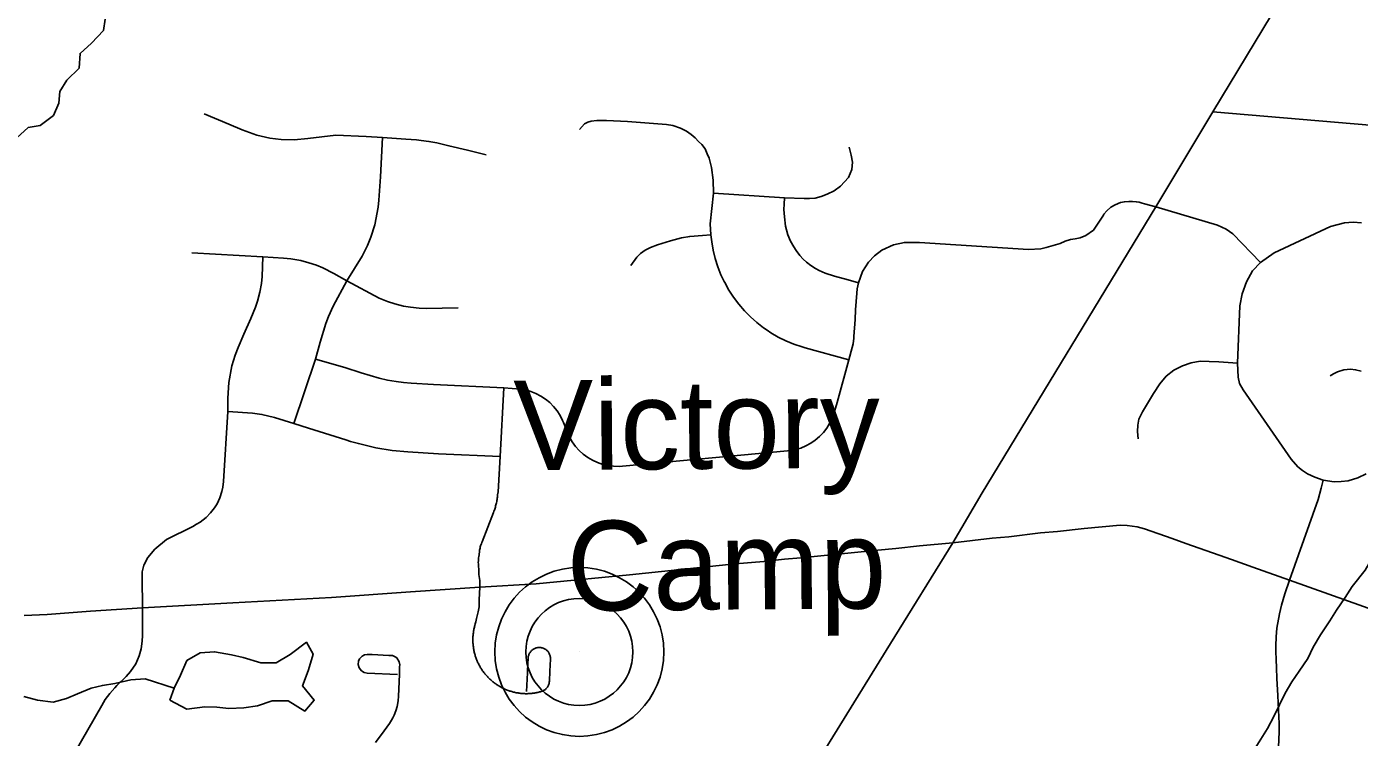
# Model space of a CAD drawing. Extents: x 114604 to 551442, y 316898 to 567001.
# Drawn here: x 222481 to 228680, y 466350 to 469658 of the extents above; entities that cross this region are included whole.
import ezdxf

# ---------------------------------------------------------------- set-up
doc = ezdxf.new("R2010")
doc.units = 0
for name, color, linetype in [('_CIVIL_CONSTRUCTION', 7, 'Continuous'), ('GE_P_Alignment_1000_Cardinal_Points', 7, 'Continuous'), ('GE_P_Alignment_500_Bearings', 7, 'Continuous'), ('GE_X_Alignment', 7, 'Continuous'), ('MT_X_Edge_Line', 7, 'Continuous'), ('PM_P_Cells', 7, 'Continuous'), ('PM_X_Dotted_Line', 7, 'Continuous')]:
    doc.layers.add(name, color=color, linetype=linetype)

msp = doc.modelspace()

# ---------------------------------------------------------------- linework, layer by layer
at = {"layer": 'GE_P_Alignment_1000_Cardinal_Points'}
msp.add_line((227999.7, 469261.5), (229217.3, 469159), dxfattribs=at)
for points in [[(223307.2, 469252.9), (223421.8, 469204.6), (223484, 469178.3), (223551.2, 469152.5), (223612.9, 469138.9), (223664.7, 469132.7), (223725.8, 469132), (223788.8, 469138.2), (223918.6, 469153.2), (224060.6, 469146.7), (224136.4, 469141.5), (224245.3, 469134.1)], [(225676.3, 468883.3), (225674.1, 468944.4), (225666.5, 469002.8), (225655.6, 469046.5), (225647.3, 469066.9), (225636.7, 469088.9), (225621.3, 469109.6), (225606.6, 469124.2), (225590.3, 469140.6), (225571.5, 469156.3), (225549.8, 469172), (225522.4, 469186), (225487.4, 469197.6), (225456.8, 469203.2), (225276.7, 469216.9), (225178.5, 469221.7), (225133.5, 469221.4), (225107.6, 469218.4), (225092, 469213.7), (225076.4, 469205.9), (225052, 469179.8)], [(223724.4, 467811), (223824.8, 468110.8), (223845.8, 468189.7), (223873.1, 468276.2), (223885.2, 468309.5), (223906.6, 468357.3), (223971.2, 468474.5), (224041.3, 468590.4), (224066.5, 468639.8), (224082.5, 468678.7), (224100.5, 468735.5), (224116.4, 468818.4), (224119.7, 468850.2), (224127.2, 468958.7), (224136.4, 469141.5)], [(224245.3, 469134.1), (224294.3, 469130.8), (224316.4, 469128.9), (224352.6, 469124.1), (224388.4, 469117.3), (224445.2, 469103.9), (224531.8, 469083), (224618.3, 469061.8)], [(225676.3, 468883.3), (226006.2, 468861.7), (226098.5, 468858), (226123.1, 468858.1), (226148.5, 468860.5), (226177.6, 468867.5), (226204.4, 468878.9), (226237.2, 468893.3), (226267.6, 468916), (226286.2, 468936.2), (226304.7, 468955.8), (226320.1, 468994), (226322.1, 469026.9), (226316.7, 469059.7), (226307.4, 469097)], [(226305.3, 468107.5), (226102.8, 468163.1), (226088.1, 468167.3), (226050.1, 468180.2), (226013.1, 468195.6), (225977.2, 468213.4), (225942.5, 468233.6), (225925.9, 468244.8), (225909.3, 468256), (225877.7, 468280.6), (225847.7, 468307.3), (225819.6, 468335.9), (225793.5, 468366.4), (225769.5, 468398.5), (225747.7, 468432.1), (225728.1, 468467.1), (225725.4, 468472.6), (225711, 468503.4), (225696.3, 468540.7), (225684.1, 468578.9), (225674.6, 468617.8), (225667.6, 468657.3), (225663.9, 468689.3), (225660.6, 468739.8), (225676.3, 468883.3)], [(226350, 468465.1), (226302.8, 468479.4), (226239.5, 468496.3), (226195.9, 468511.2), (226168.3, 468522.7), (226150, 468531.9), (226128.2, 468547), (226108.1, 468562.5), (226093.2, 468576.5), (226077.1, 468593.8), (226060.6, 468615.8), (226049.2, 468633.5), (226033.8, 468659.5), (226022, 468689.2), (226011.5, 468729), (226006.1, 468772.5), (226003.7, 468806.6), (226004.2, 468832), (226006.2, 468861.7)], [(227489.6, 468780.5), (227492.6, 468785), (227505.1, 468800.5), (227523.9, 468818.2), (227544.5, 468829.4), (227569.5, 468840), (227587.7, 468843.5), (227608.2, 468844.5), (227625.3, 468844.5), (227643, 468843.4), (227657, 468840.8), (227670.7, 468836.6), (227681.2, 468833.8)], [(227681.2, 468833.8), (227733.7, 468819.7), (228020, 468734.5), (228061.3, 468716), (228091.5, 468694.5), (228221, 468560.7)], [(227224.3, 468630.5), (227244.8, 468635.8), (227288.8, 468649.4), (227311.8, 468660.3), (227336.9, 468667.7), (227358.7, 468671.2), (227381.6, 468675.5), (227408.8, 468685.6), (227444.5, 468711.6), (227471.4, 468753.4), (227489.6, 468780.5)], [(228711.9, 467576.2), (228673.8, 467558), (228628.7, 467545), (228596.1, 467540.6), (228563.2, 467540.2), (228512.1, 467547.7), (228472.7, 467560.7), (228439.6, 467577.2), (228415.6, 467592.6), (228395.1, 467610), (228363.5, 467645.6), (228140.4, 467967.7), (228123.2, 467998), (228116.3, 468026.8), (228114.1, 468091.2), (228124, 468359), (228135.5, 468415), (228155.4, 468471.1), (228183.8, 468522.1), (228221, 468560.7), (228284.9, 468605.9), (228546.7, 468728.1), (228611, 468745.5), (228651.6, 468747.5), (228690.6, 468744.4)], [(225291.1, 468546.2), (225319.5, 468584.6), (225336.4, 468601.9), (225358.8, 468617.6), (225383.8, 468630.4), (225415.6, 468642.3), (225475.7, 468660.7), (225527.5, 468674.7), (225565.6, 468681.8), (225625.5, 468686.3), (225663.9, 468689.3)], [(224700.1, 467976.6), (224778.4, 467971.7), (224801.3, 467967.6), (224826.1, 467960.5), (224850, 467951), (224872.8, 467939.1), (224894.3, 467924.9), (224914.2, 467908.5), (224932.3, 467890.2), (224948.4, 467870.2), (224962.4, 467848.6), (224974, 467825.6), (224978.2, 467815.8), (224996.6, 467769.3), (225006.2, 467747.9), (225019.1, 467725.6), (225034.1, 467704.7), (225051.3, 467685.5), (225070.3, 467668.2), (225091, 467652.9), (225102.1, 467646.4), (225113.1, 467639.8), (225136.5, 467629.1), (225160.9, 467620.8), (225186, 467615.1), (225211.6, 467612), (225237.3, 467611.5), (225252.1, 467612.4), (226021.1, 467683.7), (226032, 467684.9), (226057.3, 467689.7), (226081.9, 467697.1), (226105.7, 467707), (226128.3, 467719.2), (226149.6, 467733.8), (226169.2, 467750.4), (226187.1, 467769), (226202.9, 467789.3), (226216.5, 467811.1), (226227.9, 467834.2), (226236.8, 467858.3), (226239.1, 467866.4), (226250.9, 467909.2), (226305.3, 468107.5), (226321.2, 468165.4), (226325.2, 468182.2), (226329, 468207.7), (226329.6, 468215.9), (226334.6, 468295.7), (226337.4, 468339.5), (226342.3, 468417.2), (226344.5, 468438.1), (226350, 468465.1), (226368.9, 468519.1), (226397.3, 468562.3), (226425.7, 468591.1), (226459.9, 468618.6), (226512.7, 468643.3), (226564.1, 468653.7), (226634.3, 468652.8), (227141.5, 468620.6), (227198.8, 468623.9), (227224.3, 468630.5)], [(223248.9, 468606.2), (223579.6, 468586.2), (223676.1, 468581.3), (223709.8, 468577.4), (223756.2, 468569.1), (223793.5, 468559.5), (223829.9, 468547.3), (223858.9, 468535.4), (223910.2, 468509.4), (223971.2, 468474.5)], [(223416.5, 467918.9), (223416.6, 467929.2), (223422.1, 468001.7), (223436, 468078.8), (223450.8, 468129.1), (223464.4, 468164.8), (223491.3, 468226.4), (223523.7, 468299.5), (223544.9, 468352.8), (223554.2, 468381.2), (223565, 468421.9), (223572.9, 468463.4), (223576.9, 468494.7), (223579.6, 468586.2)], [(223971.2, 468474.5), (224121.3, 468394.2), (224159.3, 468379), (224194.2, 468367.5), (224233.3, 468357.9), (224266.7, 468352), (224306.5, 468347.8), (224340.1, 468346.7), (224487.7, 468349.3)], [(223824.8, 468110.8), (223960.4, 468071.7), (224037.2, 468046.9), (224079.1, 468034.2), (224121.6, 468022.4), (224160.3, 468012.8), (224199.2, 468006.4), (224234.5, 468002), (224269.7, 467998.8), (224373.6, 467993.4), (224700.1, 467976.6)], [(227652.3, 467739.6), (227648.7, 467773.7), (227649.6, 467802.9), (227655, 467831.1), (227671.8, 467865.1), (227723.7, 467950.2), (227753, 467995.7), (227782.4, 468032), (227817.7, 468059.1), (227858.3, 468080), (227898.8, 468093.8), (227939.3, 468100.8), (227981.8, 468099.5), (228027.6, 468098.2), (228114.1, 468091.2)], [(228545.2, 468032.7), (228560.3, 468042.9), (228578.9, 468052.2), (228608.8, 468061.1), (228639.8, 468063.7), (228663.1, 468061.4), (228688.2, 468054.6)], [(224589.3, 467049.6), (224589.6, 467080.5), (224585.1, 467108.9), (224583.8, 467134.6), (224583.4, 467143.9), (224582.9, 467150.5), (224582.8, 467158.7), (224582.1, 467164.4), (224582.7, 467171.3), (224582.9, 467176.2), (224583.6, 467186.7), (224584.3, 467192.5), (224585.3, 467199.2), (224586.2, 467204.6), (224586.9, 467212.2), (224587.8, 467218), (224587.5, 467221.6), (224588.7, 467226.7), (224590, 467231.7), (224591.4, 467236.8), (224592.9, 467241.8), (224594.5, 467246.7), (224596.2, 467251.7), (224597.9, 467256.6), (224599.7, 467261.2), (224652.9, 467397.4), (224654.8, 467402.4), (224656.6, 467407.3), (224658.2, 467412.2), (224659.8, 467417.2), (224661.3, 467422.2), (224662.7, 467427.2), (224664.1, 467432.3), (224665.3, 467437.4), (224666.4, 467442.5), (224667.5, 467447.6), (224668.5, 467452.7), (224669.3, 467457.9), (224670.1, 467463), (224670.8, 467468.2), (224671.4, 467473.4), (224671.9, 467478.6), (224674.5, 467493.9), (224684, 467656.9), (224700.1, 467976.6)], [(223271, 467342.2), (223288.1, 467352), (223315.5, 467373.5), (223336.8, 467395.3), (223355.3, 467419.4), (223366.7, 467437.9), (223379.7, 467465.2), (223389.4, 467494), (223394, 467515.1), (223397.3, 467541.7), (223416.2, 467867.5), (223416.5, 467918.9)], [(223416.2, 467867.5), (223532.2, 467859.5), (223575.3, 467853.5), (223634.1, 467839), (223724.4, 467811), (223792.2, 467788.7), (223866, 467766.4), (223941.3, 467742.8), (223966.4, 467734.5), (223987.7, 467728.1), (224024.1, 467717.9), (224105.6, 467698), (224181.2, 467686.1), (224253.7, 467678.7), (224396.3, 467670.2), (224684, 467656.9)], [(228356.3, 467082.1), (228489.5, 467456.9), (228502.8, 467509.5), (228512.1, 467547.7)], [(223020.1, 466952.8), (223017.9, 467094.1), (223019, 467121.5), (223025.4, 467152.3), (223045.3, 467188.2), (223077.1, 467226.1), (223132.3, 467271), (223253.9, 467332.5), (223271, 467342.2)], [(226789.8, 467255.2), (226971.9, 467277), (227050.3, 467283.9), (227196.9, 467301.9), (227276.8, 467309.2), (227399.7, 467322.7), (227568, 467338), (227600.9, 467337.1), (227647.4, 467329.9), (227680.7, 467321.3), (227809.5, 467276.7), (227873.3, 467252.8), (228028.2, 467197.9), (228086.4, 467178.2), (228184.8, 467142), (228356.3, 467082.1), (229410.1, 466705.9), (229436.5, 466696.4)], [(222470.1, 466917), (222577.2, 466922.7), (222777.8, 466937.2), (223020.1, 466952.8), (223439.5, 466976.9), (223899.1, 467001.9), (224266.2, 467027.8), (224589.3, 467049.6), (224850.9, 467065.4), (225027.7, 467081.8), (225285.4, 467107.4), (225777.4, 467157.3), (225909.6, 467168.9), (226006.6, 467179.5), (226081.8, 467186.1), (226441.1, 467221), (226524.6, 467230.1)], [(226524.6, 467230.1), (226634.1, 467241.9), (226789.8, 467255.2)], [(228272.6, 465643.7), (228296.2, 466125.6), (228308, 466375.7), (228307.7, 466415.1), (228304.7, 466477.2), (228301.3, 466545.8), (228297.4, 466624.3), (228295, 466673.3), (228293, 466712.5), (228291.6, 466749.6), (228291.7, 466776.9), (228293.5, 466817.8), (228297.4, 466858.6), (228308.5, 466926), (228318, 466965.8), (228333.7, 467018.1), (228356.3, 467082.1)], [(224806.2, 466563.4), (224806.7, 466573.1), (224807.2, 466582.9), (224807.6, 466592.6), (224808.1, 466602.4), (224808.6, 466612.1), (224809.1, 466621.8), (224809.6, 466631.6), (224810.1, 466641.3), (224810.6, 466651.1), (224811, 466660.8), (224811.5, 466670.5), (224812, 466680.3), (224812.5, 466690), (224813, 466699.8), (224813.4, 466709.5), (224813.9, 466719.2), (224814.2, 466722.8), (224814.7, 466726.3), (224815.5, 466729.9), (224816.5, 466733.3), (224817.8, 466736.6), (224819.2, 466739.9), (224820.9, 466743), (224822.8, 466746.1), (224824.9, 466749), (224827.3, 466751.7), (224829.7, 466754.3), (224832.4, 466756.7), (224835.2, 466758.9), (224838.1, 466760.9), (224841.2, 466762.7), (224844.5, 466764.3), (224847.8, 466765.6), (224851.2, 466766.8), (224854.7, 466767.7), (224858.2, 466768.3), (224861.8, 466768.7), (224865.4, 466768.9), (224869.1, 466768.8), (224872.7, 466768.4), (224876.2, 466767.8), (224879.8, 466767), (224883.2, 466765.9), (224886.6, 466764.6), (224889.8, 466763), (224893, 466761.2), (224896, 466759.2), (224898.9, 466757), (224901.6, 466754.6), (224904.1, 466752), (224906.5, 466749.3), (224908.6, 466746.3), (224910.6, 466743.3), (224912.3, 466740.1), (224913.8, 466736.8), (224915.1, 466733.4), (224916.1, 466730), (224916.9, 466726.4), (224917.4, 466722.8), (224917.7, 466719.2), (224917.7, 466715.6), (224917.3, 466705.4), (224916.8, 466696), (224916.3, 466686.6), (224915.9, 466677.2), (224915.4, 466667.8), (224914.9, 466658.5), (224914.4, 466649.1), (224914, 466639.7), (224913.5, 466630.4), (224913, 466621), (224912.6, 466611.6), (224912.3, 466608), (224911.8, 466604.4), (224911, 466600.9), (224910, 466597.4), (224908.7, 466594), (224907.3, 466590.7), (224905.6, 466587.6), (224903.6, 466584.5), (224901.5, 466581.6), (224899.2, 466578.8), (224896.7, 466576.2), (224894, 466573.8), (224891.1, 466571.6), (224888.1, 466569.6), (224885, 466567.8), (224881.7, 466566.2), (224878.4, 466564.8), (224874.9, 466563.7), (224871, 466562.6), (224867, 466561.6), (224863, 466560.5), (224859, 466559.6), (224854.9, 466558.7), (224850.9, 466558), (224846.8, 466557.2), (224842.7, 466556.6), (224838.6, 466556), (224834.5, 466555.4), (224830.4, 466555), (224826.3, 466554.6), (224822.2, 466554.3), (224818.1, 466554), (224814, 466553.8), (224809.9, 466553.7), (224805.7, 466553.7), (224801.4, 466553.7), (224797.1, 466553.9), (224792.7, 466554.1), (224788.4, 466554.4), (224784.1, 466554.7), (224779.8, 466555.1), (224775.5, 466555.7), (224771.2, 466556.2), (224766.9, 466556.9), (224762.6, 466557.6), (224758.3, 466558.4), (224754.1, 466559.3), (224749.9, 466560.3), (224745.7, 466561.3), (224741.4, 466562.4), (224737.3, 466563.6), (224733.1, 466564.8), (224729, 466566.2), (224724.9, 466567.5), (224720.8, 466569), (224716.7, 466570.5), (224712.7, 466572.1), (224708.7, 466573.8), (224704.8, 466575.5), (224700.8, 466577.3), (224696.9, 466579.2), (224693, 466581.2), (224689.2, 466583.2), (224685.4, 466585.2), (224681.6, 466587.4), (224677.9, 466589.6), (224674.2, 466591.9), (224670.5, 466594.2), (224666.9, 466596.6), (224663.4, 466599.1), (224659.8, 466601.6), (224656.3, 466604.2), (224652.9, 466606.8), (224649.5, 466609.5), (224646.2, 466612.3), (224642.9, 466615.1), (224639.6, 466617.9), (224636.4, 466620.9), (224633.3, 466623.9), (224630.2, 466626.9), (224627.1, 466630), (224624.2, 466633.2), (224621.3, 466636.4), (224618.4, 466639.6), (224615.5, 466642.9), (224612.8, 466646.2), (224610.1, 466649.6), (224607.5, 466653), (224604.9, 466656.5), (224602.3, 466660.1), (224599.9, 466663.6), (224597.5, 466667.2), (224595.1, 466670.9), (224592.9, 466674.6), (224590.7, 466678.3), (224588.5, 466682.1), (224586.4, 466685.9), (224584.4, 466689.7), (224582.5, 466693.6), (224580.6, 466697.5), (224578.8, 466701.4), (224577.1, 466705.4), (224575.4, 466709.4), (224573.8, 466713.4), (224572.2, 466717.5), (224570.8, 466721.6), (224569.4, 466725.7), (224568.1, 466729.8), (224566.8, 466734), (224565.7, 466738.2), (224564.5, 466742.3), (224563.5, 466746.5), (224562.5, 466750.8), (224561.7, 466755), (224560.8, 466759.3), (224560.1, 466763.5), (224559.5, 466767.8), (224558.9, 466772.1), (224558.4, 466776.4), (224557.9, 466780.7), (224557.5, 466785.1), (224557.2, 466789.4), (224557.1, 466793.7), (224556.9, 466798.1), (224556.9, 466802.4), (224556.9, 466806.7), (224556.9, 466811.1), (224557.1, 466815.4), (224557.3, 466819.7), (224557.7, 466824.1), (224558.1, 466828.4), (224558.5, 466832.7), (224559, 466837), (224559.6, 466841.3), (224560.3, 466845.6), (224561.1, 466849.8), (224561.9, 466854.1), (224562.8, 466858.3), (224563.8, 466862.6), (224564.9, 466866.8), (224566, 466870.9), (224567.9, 466879.2), (224569.9, 466887.4), (224571.8, 466895.6), (224573.7, 466903.9), (224575.1, 466909.8), (224576.5, 466915.7), (224578.3, 466922), (224580.1, 466928.3), (224581.7, 466935.3), (224583.2, 466942.3), (224584.2, 466950.2), (224585.3, 466958.1), (224585.7, 466965.9), (224586.1, 466973.8), (224586.4, 466982.1), (224586.7, 466990.4), (224589.3, 467049.6)], [(222700.3, 466271.8), (222830.3, 466499.1), (222846.8, 466526.3), (222867.5, 466554.7), (222890.6, 466581.2), (222900.5, 466591.2), (222943.6, 466633.4), (222964.2, 466656.2), (222988.5, 466692.9), (223004.7, 466729.1), (223014.3, 466763.1), (223019, 466798.2), (223019.4, 466824.8), (223020.1, 466952.8)], [(224104.4, 466326), (224144.8, 466380.9), (224169.6, 466415.1), (224178.6, 466430), (224184.8, 466441.6), (224190.2, 466453.4), (224198, 466473.7), (224204, 466494.6), (224208.7, 466520.3), (224210.6, 466542), (224214.7, 466643.3), (224216.2, 466677.9), (224216.6, 466688.1), (224214.5, 466701.6), (224202.6, 466720.2), (224195, 466725.9), (224182.3, 466730.8), (224165.2, 466732.1), (224087.7, 466735.3), (224078, 466735.7), (224064.6, 466736), (224052.8, 466733.8), (224041.5, 466728), (224037.9, 466725.2), (224029.7, 466715.4), (224025.1, 466705.1), (224023.4, 466690.3), (224027.7, 466673.7), (224038.7, 466659.5), (224051.6, 466652), (224064.8, 466649.3), (224205.4, 466643.6)]]:
    msp.add_lwpolyline(points, dxfattribs=at)
at = {"layer": 'GE_P_Alignment_500_Bearings'}
msp.add_lwpolyline([(223611.7, 462289.7), (223838.9, 462631.4), (224036.2, 462949.5), (224136.8, 463115.4), (224214, 463228.4), (224267.7, 463307.8), (224612.2, 463820.5), (224795.7, 464087.4), (225349.4, 464940.4), (225930.9, 465865.2), (226498.9, 466786.9), (226789.8, 467255.2), (226925.5, 467489), (227733.7, 468819.7), (227999.7, 469261.5), (228387.6, 469907.1), (228647.2, 470336.2), (228797.4, 470579.9), (228994.9, 470891.8), (229253.6, 471308.7), (229516.5, 471741.3), (229893.7, 472375.4), (230082.8, 472675.1), (230190.4, 472845.5)], dxfattribs=at)
at = {"layer": 'GE_X_Alignment'}
for radius in [392.9, 249]:
    msp.add_circle((225052.1, 466747.9), radius, dxfattribs=at)
at = {"layer": 'MT_X_Edge_Line'}
for points in [[(223781, 466635.3), (223791.8, 466664.8), (223813.2, 466737), (223782.8, 466792.8), (223707.3, 466736.1), (223641.7, 466697.5), (223569.8, 466696.9), (223487.6, 466722.2), (223433.6, 466733.8), (223355.6, 466749.1), (223287.7, 466744.5), (223226, 466707.9), (223196.6, 466639.6), (223167.1, 466579.3), (223147.6, 466523.1)], [(223147.6, 466523.1), (223225.9, 466481.8), (223309.7, 466492.5), (223365.7, 466491), (223421.7, 466485.5), (223491.6, 466488.1), (223555.4, 466496.6), (223623.2, 466521.2), (223697.1, 466519.9), (223775.4, 466472.5), (223818.9, 466522.9), (223764.4, 466590.5), (223781, 466635.3)]]:
    msp.add_lwpolyline(points, dxfattribs=at)
at = {"layer": 'PM_P_Cells'}
for points in [[(222434.8, 469140.8), (222488.4, 469189.3), (222544.2, 469197.7), (222605.8, 469244.3), (222631.3, 469302.6), (222634.8, 469356.6), (222668.4, 469408.9), (222725.9, 469465.5), (222729.3, 469533.5), (222782.9, 469582), (222838.3, 469640.5), (222845.9, 469692.6)], [(228078.4, 466071.6), (228109.8, 466142), (228147.2, 466212.3), (228174.7, 466266.6), (228214.2, 466329), (228253.6, 466391.4), (228283.1, 466447.7), (228308.6, 466502), (228336.2, 466556.2), (228365.7, 466608.5), (228401.3, 466658.9), (228440.8, 466717.3), (228466.3, 466769.5), (228499.8, 466827.9), (228543.2, 466892.3), (228574.8, 466942.6), (228614.3, 467001), (228647.8, 467053.3), (228707.2, 467127.9), (228748.5, 467198.3), (228802, 467264.8), (228837.5, 467317.2)], [(222468.1, 466541.3), (222532.2, 466523.8), (222604.2, 466514.4), (222666, 466531), (222717.8, 466553.4), (222781.5, 466580), (222833.4, 466592.5), (222891.2, 466601), (222965, 466617.6), (223032.9, 466622.2), (223167.1, 466579.3)]]:
    msp.add_lwpolyline(points, dxfattribs=at)
at = {"layer": 'PM_X_Dotted_Line'}
msp.add_line((225052.1, 466747.9), (225052.1, 466747.9), dxfattribs=at)

# ---------------------------------------------------------------- texts
at = {"layer": '_CIVIL_CONSTRUCTION'}
for s, p in [('Victory', (224747, 467593.7)), ('Camp', (224993.7, 466939.9))]:
    msp.add_text(s, height=417.01, rotation=0.41478, dxfattribs=at).set_placement(p)

doc.saveas('drawing.dxf')
